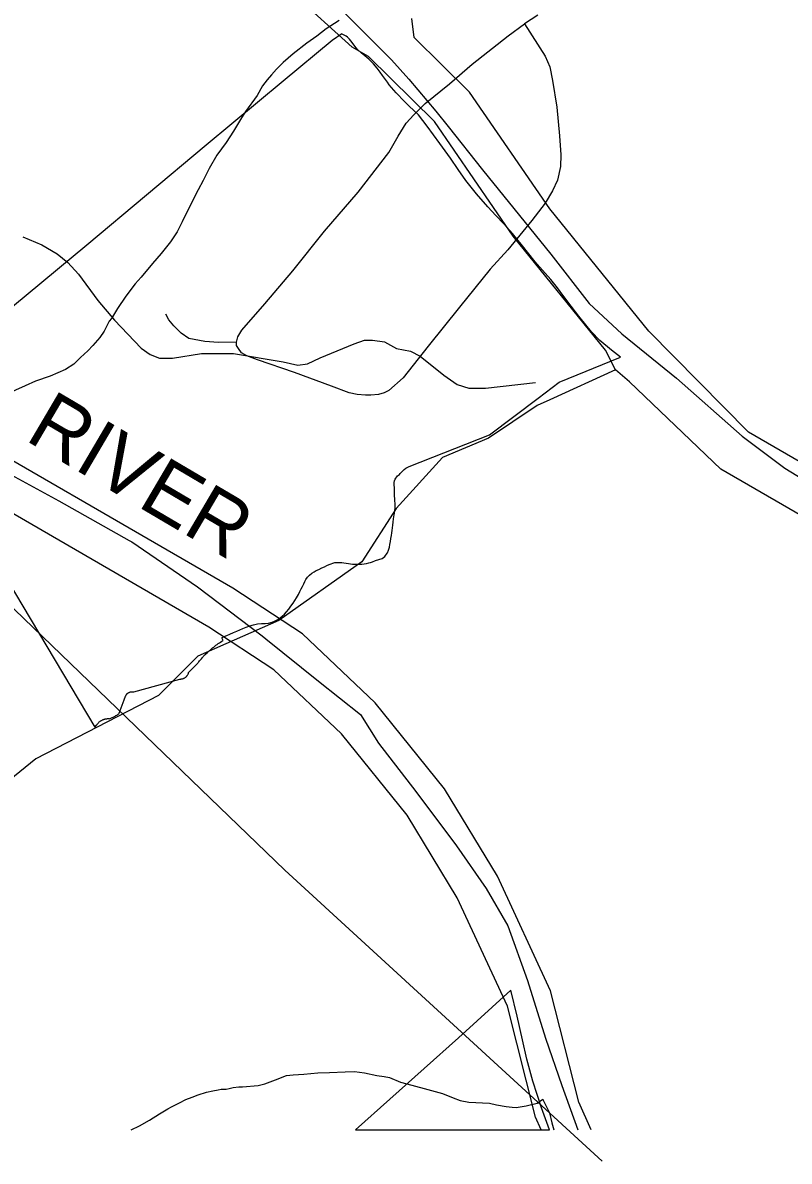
# Model space of a CAD drawing. Extents: x 2169602 to 2449496, y 721995 to 810662.
# Drawn here: x 2411933 to 2414687, y 758895 to 762982 of the extents above; entities that cross this region are included whole.
import ezdxf

# ---------------------------------------------------------------- set-up
doc = ezdxf.new("R2010")
doc.units = 0
doc.layers.add('Default', color=7, linetype='Continuous')

msp = doc.modelspace()

# ---------------------------------------------------------------- linework, layer by layer
at = {"layer": 'Default'}
msp.add_line((2413127.9, 759007.9), (2413824.7, 759007.9), dxfattribs=at)
msp.add_line((2413127.9, 759007.9), (2413824.7, 759007.9), dxfattribs=at)
for points in [[(2414014.7, 758895), (2412874.9, 759940.3), (2410227.4, 762488.5), (2408794.3, 763834), (2408699.9, 763929.3), (2408099, 764461.7), (2407680.9, 764869.3), (2405090.1, 767305.6), (2402589.6, 769680.7), (2398089.9, 773972.5)], [(2413175.2, 762860.5), (2413116.5, 762894.6), (2412904.7, 763086.8), (2412250.2, 763875), (2411774.1, 764329.2), (2411015.5, 765136.7), (2410672.1, 765658.1), (2410556.7, 765840.5), (2410408.4, 766296.1), (2410380.1, 766578.6), (2410442.7, 767502.7), (2410458.2, 767607.1), (2410445.4, 768358.4)], [(2412732.3, 763374.9), (2413257.1, 762849.3), (2413320.4, 762780.2), (2413417, 762664.9), (2413461.3, 762609.4), (2413584.9, 762454), (2413830.2, 762150.9), (2413967.8, 761973.8), (2414085.7, 761865.8), (2414281.7, 761706.6), (2414517.3, 761498.2), (2414670.7, 761383), (2414800.7, 761303.8)], [(2413069.1, 762990.7), (2413023.4, 762960.7), (2412989.5, 762934.1), (2412953.9, 762908.3), (2412904, 762870), (2412868.2, 762839.7), (2412844.6, 762815.7), (2412826.3, 762795.3), (2412810.5, 762777.5), (2412794.5, 762755.2), (2412774.9, 762721.2), (2412733.2, 762663), (2412715.4, 762634.8), (2412689.8, 762592.9), (2412663.9, 762552.6), (2412630.3, 762506.6), (2412602.2, 762458.5), (2412580.9, 762416.3), (2412562.8, 762382.1), (2412534.9, 762327.9), (2412505.4, 762267.9), (2412487.6, 762231.7), (2412463.6, 762195.5), (2412430.4, 762153.5), (2412398.4, 762117.3), (2412358.4, 762069), (2412337.1, 762044.7), (2412302.8, 762000.8), (2412273.5, 761956.6), (2412251.8, 761920.5), (2412243.6, 761910.3), (2412225.7, 761874.5), (2412209.7, 761852.2)], [(2413783.8, 763009.2), (2413735.5, 762978), (2413735.5, 762978), (2413809.5, 762862), (2413826.2, 762823.8), (2413836.4, 762774.8), (2413851.2, 762679), (2413861.7, 762576.2), (2413865.6, 762508.4), (2413865.2, 762466.4), (2413853.5, 762417.3), (2413836.4, 762378.4), (2413809.9, 762334.8), (2413761.2, 762271.7), (2413675.6, 762167.3), (2413612.1, 762098), (2413501.9, 761961), (2413389.4, 761820.8), (2413299.4, 761707.9), (2413248.4, 761661.9), (2413231.3, 761653.4), (2413211, 761647.1), (2413183.8, 761644.8), (2413164.3, 761644.8), (2413133.9, 761647.1), (2413105.1, 761654.1), (2413042, 761677.5), (2412908.5, 761726.6), (2412776.5, 761772.5), (2412737.5, 761785.8), (2412718.9, 761797.4), (2412707.9, 761813), (2412700.9, 761823.9), (2412700.9, 761835.6)], [(2412700.9, 761835.6), (2412705.6, 761855.1), (2412720.4, 761878.4), (2412803, 761973.4), (2412903, 762091.8), (2413016.3, 762233.5), (2413137.4, 762373.7), (2413247.6, 762516.2), (2413281.5, 762574.6), (2413310.3, 762622.1), (2413337.6, 762651.7), (2413378.1, 762692.2), (2413465.7, 762762.3), (2413547.4, 762833.2), (2413677.1, 762935.2), (2413735.5, 762978)], [(2414182.4, 761875), (2413825.9, 762313.8), (2413538.3, 762733.5), (2413339.2, 762929.3), (2413331.2, 762997.4)], [(2413255.5, 761131.1), (2413257, 761141), (2413258.5, 761150.4), (2413260, 761159.5), (2413261.5, 761169.1), (2413262.7, 761178.9), (2413264, 761189.4), (2413265.2, 761201.1), (2413267.2, 761215.9), (2413269, 761228.9), (2413270.2, 761241.9), (2413270.5, 761256.7), (2413270, 761265.9), (2413269, 761274.2), (2413268.2, 761282.1), (2413268, 761289.9), (2413268.2, 761296.1), (2413268.5, 761302.5), (2413268.7, 761308.9), (2413268.5, 761315.5), (2413267.7, 761321.1), (2413267, 761326.6), (2413267, 761332.1), (2413268.5, 761338.2), (2413271, 761343.5), (2413273.5, 761347.8), (2413276.5, 761351.6), (2413279.7, 761355.1), (2413282.7, 761358), (2413286, 761360.9), (2413289.2, 761363.9), (2413292.5, 761367.1), (2413296, 761371.1), (2413299.2, 761375), (2413303.2, 761378.9), (2413308.5, 761382.7), (2413316.5, 761387.2), (2413320.5, 761389.1), (2413610.2, 761503), (2413784.2, 761634), (2413860.5, 761691.4), (2414080.2, 761781.9), (2414048.2, 761806.2), (2414006, 761841.7), (2413975.7, 761873), (2413956, 761897.7), (2413930.7, 761929.2), (2413903, 761965), (2413877, 761999.8), (2413854.2, 762030.6), (2413829.7, 762060.9), (2413810, 762083.4), (2413790.2, 762105.2), (2413773.7, 762123.7), (2413750.7, 762152.4), (2413723.7, 762187.2), (2413692.2, 762225.7), (2413660.7, 762260.7), (2413632, 762290.7), (2413603.2, 762321.3), (2413562.7, 762368.3), (2413524.7, 762416.3), (2413497, 762455.2), (2413469.2, 762496.4), (2413431.7, 762549.1), (2413385.7, 762611.2), (2413355, 762651.2), (2413320.5, 762682.5), (2413304, 762699.6), (2413274.2, 762731.1), (2413249.5, 762759.5), (2413242.7, 762768.7), (2413232, 762783.3), (2413225.7, 762793.2), (2413217.2, 762805.2), (2413206.5, 762819.2), (2413192.5, 762834.9), (2413175.7, 762851.1), (2413161.5, 762862.9), (2413148.5, 762873.6), (2413136, 762886.1), (2413126.2, 762898.3), (2413116.5, 762911.2), (2413107.2, 762922.9), (2413099, 762930.9), (2413094.2, 762933.9), (2413088, 762937.2), (2413080.7, 762941.6), (2413079, 762942.9), (2413044.2, 762918.5), (2412868.2, 762772.1), (2412591.7, 762542.9), (2412162.5, 762183.8), (2411627.5, 761740.6)], [(2413255.5, 761131.1), (2413257, 761141), (2413258.5, 761150.4), (2413260, 761159.5), (2413261.5, 761169.1), (2413262.7, 761178.9), (2413264, 761189.4), (2413265.2, 761201.1), (2413267.2, 761215.9), (2413269, 761228.9), (2413270.2, 761241.9), (2413270.5, 761256.7), (2413270, 761265.9), (2413269, 761274.2), (2413268.2, 761282.1), (2413268, 761289.9), (2413268.2, 761296.1), (2413268.5, 761302.5), (2413268.7, 761308.9), (2413268.5, 761315.5), (2413267.7, 761321.1), (2413267, 761326.6), (2413267, 761332.1), (2413268.5, 761338.2), (2413271, 761343.5), (2413273.5, 761347.8), (2413276.5, 761351.6), (2413279.7, 761355.1), (2413282.7, 761358), (2413286, 761360.9), (2413289.2, 761363.9), (2413292.5, 761367.1), (2413296, 761371.1), (2413299.2, 761375), (2413303.2, 761378.9), (2413308.5, 761382.7), (2413316.5, 761387.2), (2413320.5, 761389.1), (2413610.2, 761503), (2413784.2, 761634), (2413860.5, 761691.4), (2414080.2, 761781.9), (2414048.2, 761806.2), (2414006, 761841.7), (2413975.7, 761873), (2413956, 761897.7), (2413930.7, 761929.2), (2413903, 761965), (2413877, 761999.8), (2413854.2, 762030.6), (2413829.7, 762060.9), (2413810, 762083.4), (2413790.2, 762105.2), (2413773.7, 762123.7), (2413750.7, 762152.4), (2413723.7, 762187.2), (2413692.2, 762225.7), (2413660.7, 762260.7), (2413632, 762290.7), (2413603.2, 762321.3), (2413562.7, 762368.3), (2413524.7, 762416.3), (2413497, 762455.2), (2413469.2, 762496.4), (2413431.7, 762549.1), (2413385.7, 762611.2), (2413355, 762651.2), (2413320.5, 762682.5), (2413304, 762699.6), (2413274.2, 762731.1), (2413249.5, 762759.5), (2413242.7, 762768.7), (2413232, 762783.3), (2413225.7, 762793.2), (2413217.2, 762805.2), (2413206.5, 762819.2), (2413192.5, 762834.9), (2413175.7, 762851.1), (2413161.5, 762862.9), (2413148.5, 762873.6), (2413136, 762886.1), (2413126.2, 762898.3), (2413116.5, 762911.2), (2413107.2, 762922.9), (2413099, 762930.9), (2413094.2, 762933.9), (2413088, 762937.2), (2413080.7, 762941.6), (2413079, 762942.9), (2413044.2, 762918.5), (2412868.2, 762772.1), (2412591.7, 762542.9), (2412162.5, 762183.8), (2411627.5, 761740.6)], [(2414061.8, 761736.3), (2414026.1, 761807.2), (2413694.4, 762215.6), (2413412, 762627.7), (2413175.2, 762860.5)], [(2411932.7, 762214.1), (2412001.1, 762185), (2412055.8, 762152.5), (2412095.2, 762121.8), (2412132.8, 762079), (2412202.1, 761984.9), (2412261.9, 761914.8), (2412357.7, 761813.9), (2412390.2, 761791.6), (2412424.4, 761778), (2412470.6, 761778), (2412574.9, 761795.1), (2412690.4, 761795.1), (2412868.3, 761764.3), (2412921.3, 761752.3), (2412955.5, 761757.4), (2413001.7, 761779.7), (2413123.2, 761829.3), (2413160.8, 761843), (2413189.9, 761843), (2413232.6, 761836.1), (2413275.4, 761812.2), (2413325.8, 761803.6), (2413360.1, 761784.8), (2413445.6, 761716.4), (2413493.5, 761683.9), (2413535.4, 761670.2), (2413595.3, 761670.2), (2413774.9, 761690.7)], [(2413974.9, 759007.9), (2413931.1, 759106.8), (2413829, 759506.4), (2413639, 759918.1), (2413448.5, 760232.4), (2413198.6, 760541.1), (2412937.4, 760787.8), (2412687.4, 760952.2), (2411523.9, 761625.1), (2411166.5, 761987.8)], [(2412700.9, 761835.6), (2412636.3, 761834.8), (2412586.5, 761837.9), (2412529.6, 761848.8), (2412502.4, 761868.3), (2412475.9, 761894), (2412457.2, 761915.8), (2412447.1, 761936.1)], [(2416990.7, 758895), (2416946.9, 758993.9), (2416844.8, 759393.6), (2416654.8, 759805.3), (2416464.4, 760119.6), (2416214.4, 760428.3), (2415953.2, 760675), (2415703.2, 760839.4), (2414539.7, 761512.3), (2414182.4, 761875)], [(2413795.5, 759007.9), (2413775.5, 759052.8), (2413673.8, 759451.3), (2413493.9, 759841), (2413314, 760137.8), (2413078, 760429.4), (2412835.2, 760658.7), (2412601.2, 760812.6), (2411424.7, 761492.9), (2411096.9, 761806.1), (2411046, 761849.1)], [(2412209.7, 761852.2), (2412184.3, 761824), (2412166.5, 761804), (2412140.4, 761780), (2412116.8, 761755.9), (2412086.5, 761737.8), (2412031.1, 761713.3), (2411978.6, 761694.9), (2411941.1, 761678.6), (2411907.1, 761662.7), (2411867.5, 761644.4), (2411845.4, 761634.3), (2411825.7, 761618.2), (2411805.4, 761606.3), (2411797.6, 761598.1), (2411783.8, 761584), (2411768.1, 761567.7), (2411740, 761537.9), (2411735.9, 761533.7)], [(2414061.8, 761736.3), (2413826.7, 761629)], [(2416811.3, 758895), (2416791.3, 758940), (2416689.6, 759338.4), (2416509.7, 759728.1), (2416329.8, 760025), (2416093.8, 760316.6), (2415851, 760545.9), (2415617, 760699.7), (2414440.6, 761380.1), (2414112.7, 761693.3), (2414061.8, 761736.3)], [(2413826.7, 761629), (2413781.3, 761608.3), (2413606.2, 761490.5), (2413440.3, 761421.6), (2413274.2, 761238.1), (2413151.1, 761047.1), (2412852.2, 760836.6), (2412561.2, 760708), (2412420.1, 760566.6), (2411980.3, 760339.4), (2411864.2, 760246.6), (2411665.1, 760155.6), (2411522.1, 760036.4)], [(2411557.5, 761517.7), (2412192, 760452.9), (2412198.7, 760461.4), (2412199.7, 760463.1)], [(2411557.5, 761517.7), (2412192, 760452.9), (2412198.7, 760461.4), (2412199.7, 760463.1)], [(2411784.9, 761416.7), (2412062.5, 761265.5), (2412315.3, 761123.8), (2412324.4, 761118.8), (2412560.4, 760957.6), (2412792.9, 760781.6), (2412806.6, 760770.5), (2412994.9, 760618.5), (2413145.6, 760498.8), (2413211.2, 760395.6), (2413345.1, 760222.5), (2413490.7, 760026.9), (2413597.3, 759874.5), (2413675.9, 759740.5), (2413746.4, 759544.2), (2413810.4, 759336.6), (2413869.4, 759167.1), (2413927.6, 759007.9)], [(2413182.7, 761044.9), (2413189, 761047.2), (2413200.5, 761051.9), (2413212.2, 761055), (2413223.7, 761059.4), (2413233.7, 761066.6), (2413242, 761077.9), (2413242.7, 761079.6), (2413247.2, 761089.1), (2413250.2, 761099.1), (2413252, 761109), (2413253.7, 761120.3), (2413255.5, 761131.1)], [(2413182.7, 761044.9), (2413189, 761047.2), (2413200.5, 761051.9), (2413212.2, 761055), (2413223.7, 761059.4), (2413233.7, 761066.6), (2413242, 761077.9), (2413242.7, 761079.6), (2413247.2, 761089.1), (2413250.2, 761099.1), (2413252, 761109), (2413253.7, 761120.3), (2413255.5, 761131.1)], [(2412528.2, 760647.6), (2412528.7, 760649.2), (2412529.2, 760650.7), (2412561.7, 760683.5), (2412563, 760685.1), (2412565, 760687.5), (2412568.2, 760691.4), (2412571.5, 760695.4), (2412574.7, 760699.2), (2412578.2, 760703), (2412579.7, 760704.9), (2412581.5, 760706.7), (2412585, 760710.4), (2412587, 760712.4), (2412588.7, 760714.1), (2412592.2, 760717.6), (2412596, 760721.2), (2412599.7, 760724.6), (2412603.5, 760728.1), (2412607.2, 760731.4), (2412608.2, 760732.2), (2412611, 760734.7), (2412615, 760737.9), (2412619, 760741.1), (2412623, 760744.2), (2412627, 760747.2), (2412629, 760748.7), (2412631.2, 760750.2), (2412632.5, 760751.2), (2412635.2, 760753.2), (2412639.5, 760756.1), (2412643.7, 760758.9), (2412648, 760761.6), (2412650.2, 760762.9), (2412652.5, 760764.2), (2412648.2, 760773.7), (2412656.5, 760778.4), (2412666.2, 760782.9), (2412677.2, 760787.6), (2412690.2, 760793.1), (2412702, 760798.1), (2412713, 760802.9), (2412723.7, 760807.6), (2412735.5, 760812.6), (2412748, 760817.2), (2412761.5, 760821.2), (2412776.5, 760824.3), (2412790.7, 760825.6), (2412803.2, 760825.8), (2412815.7, 760826.7), (2412829, 760830.3), (2412839.5, 760834.9), (2412849, 760839.9), (2412857.2, 760845.5), (2412865, 760851.5), (2412873, 760858.9), (2412880.7, 760867.1), (2412888.2, 760876.6), (2412896.2, 760887.5), (2412904, 760898.6), (2412910.5, 760908.2), (2412916.5, 760918), (2412923, 760929.5), (2412928.5, 760940.1), (2412933.5, 760949.8), (2412938, 760958.9), (2412942.2, 760967.9), (2412945.7, 760975.9), (2412950, 760983.9), (2412955.5, 760991.7), (2412963.2, 760999.5), (2412971.7, 761006.2), (2412979.5, 761011.2), (2412987.5, 761015.5), (2412997, 761019.9), (2413007.2, 761024.9), (2413016.7, 761029.4), (2413025.5, 761033.6), (2413034.2, 761037.5), (2413040.5, 761040.1), (2413047, 761042.2), (2413054, 761043.9), (2413062, 761044.7), (2413068.5, 761044.8), (2413074, 761044.6), (2413079.5, 761043.9), (2413086, 761043.1), (2413095, 761041.9), (2413103.2, 761040.7), (2413110.7, 761039.6), (2413117.7, 761038.7), (2413122.7, 761038.2), (2413127.7, 761037.9), (2413133.7, 761037.9), (2413140.5, 761038.3), (2413150.7, 761039), (2413159.2, 761039.6), (2413167.2, 761040.6), (2413176, 761042.7), (2413182.7, 761044.9)], [(2412528.2, 760647.6), (2412528.7, 760649.2), (2412529.2, 760650.7), (2412561.7, 760683.5), (2412563, 760685.1), (2412565, 760687.5), (2412568.2, 760691.4), (2412571.5, 760695.4), (2412574.7, 760699.2), (2412578.2, 760703), (2412579.7, 760704.9), (2412581.5, 760706.7), (2412585, 760710.4), (2412587, 760712.4), (2412588.7, 760714.1), (2412592.2, 760717.6), (2412596, 760721.2), (2412599.7, 760724.6), (2412603.5, 760728.1), (2412607.2, 760731.4), (2412608.2, 760732.2), (2412611, 760734.7), (2412615, 760737.9), (2412619, 760741.1), (2412623, 760744.2), (2412627, 760747.2), (2412629, 760748.7), (2412631.2, 760750.2), (2412632.5, 760751.2), (2412635.2, 760753.2), (2412639.5, 760756.1), (2412643.7, 760758.9), (2412648, 760761.6), (2412650.2, 760762.9), (2412652.5, 760764.2), (2412648.2, 760773.7), (2412656.5, 760778.4), (2412666.2, 760782.9), (2412677.2, 760787.6), (2412690.2, 760793.1), (2412702, 760798.1), (2412713, 760802.9), (2412723.7, 760807.6), (2412735.5, 760812.6), (2412748, 760817.2), (2412761.5, 760821.2), (2412776.5, 760824.3), (2412790.7, 760825.6), (2412803.2, 760825.8), (2412815.7, 760826.7), (2412829, 760830.3), (2412839.5, 760834.9), (2412849, 760839.9), (2412857.2, 760845.5), (2412865, 760851.5), (2412873, 760858.9), (2412880.7, 760867.1), (2412888.2, 760876.6), (2412896.2, 760887.5), (2412904, 760898.6), (2412910.5, 760908.2), (2412916.5, 760918), (2412923, 760929.5), (2412928.5, 760940.1), (2412933.5, 760949.8), (2412938, 760958.9), (2412942.2, 760967.9), (2412945.7, 760975.9), (2412950, 760983.9), (2412955.5, 760991.7), (2412963.2, 760999.5), (2412971.7, 761006.2), (2412979.5, 761011.2), (2412987.5, 761015.5), (2412997, 761019.9), (2413007.2, 761024.9), (2413016.7, 761029.4), (2413025.5, 761033.6), (2413034.2, 761037.5), (2413040.5, 761040.1), (2413047, 761042.2), (2413054, 761043.9), (2413062, 761044.7), (2413068.5, 761044.8), (2413074, 761044.6), (2413079.5, 761043.9), (2413086, 761043.1), (2413095, 761041.9), (2413103.2, 761040.7), (2413110.7, 761039.6), (2413117.7, 761038.7), (2413122.7, 761038.2), (2413127.7, 761037.9), (2413133.7, 761037.9), (2413140.5, 761038.3), (2413150.7, 761039), (2413159.2, 761039.6), (2413167.2, 761040.6), (2413176, 761042.7), (2413182.7, 761044.9)], [(2412199.7, 760463.1), (2412201, 760464.7), (2412202.2, 760466.2), (2412203.5, 760467.8), (2412205, 760469.2), (2412206.2, 760470.7), (2412207.7, 760472), (2412209.5, 760473.3), (2412211, 760474.5), (2412212.7, 760475.7), (2412214.2, 760476.7), (2412216, 760477.7), (2412218, 760478.7), (2412219.7, 760479.6), (2412221.5, 760480.4), (2412223.5, 760481.1), (2412225.2, 760481.7), (2412227.2, 760482.2), (2412229.2, 760482.7), (2412231.2, 760483.1), (2412233.2, 760483.5), (2412235.2, 760483.7), (2412237.2, 760483.9), (2412239.2, 760483.9), (2412241.2, 760483.9), (2412243.2, 760483.8), (2412246, 760484.7), (2412249, 760485.7), (2412251.7, 760486.8), (2412254.5, 760488), (2412257.2, 760489.2), (2412259.7, 760490.5), (2412262.5, 760491.9), (2412265.2, 760493.3), (2412267.7, 760494.9), (2412270.2, 760496.4), (2412272.7, 760498.1), (2412275.2, 760499.9), (2412277.5, 760501.7), (2412279.7, 760503.6), (2412297.2, 760551.4), (2412302, 760564.2), (2412302.2, 760564.9), (2412302.5, 760565.7), (2412303.2, 760566.7), (2412303.7, 760568), (2412304.5, 760569.2), (2412305, 760569.9), (2412305.5, 760570.4), (2412306.2, 760571.5), (2412307.2, 760572.6), (2412308.2, 760573.6), (2412309.2, 760574.5), (2412310.5, 760575.4), (2412311.7, 760576.2), (2412312.7, 760576.9), (2412314, 760577.6), (2412314.7, 760577.9), (2412315.5, 760578.2), (2412316.7, 760578.7), (2412318, 760579.2), (2412319.5, 760579.6), (2412320.7, 760579.9), (2412322.2, 760580.2), (2412323.7, 760580.3), (2412325, 760580.4), (2412326, 760580.4), (2412326.7, 760580.4), (2412328, 760580.2), (2412329.2, 760580.1), (2412331, 760579.7), (2412332, 760579.6), (2412497.5, 760626.2), (2412499, 760626.2), (2412500.5, 760626.2), (2412502.2, 760626.4), (2412503.7, 760626.7), (2412505.5, 760627.1), (2412507, 760627.4), (2412508.5, 760627.9), (2412510, 760628.5), (2412511.5, 760629.1), (2412513, 760629.8), (2412514.7, 760630.9), (2412515.7, 760631.4), (2412517, 760632.4), (2412518.2, 760633.4), (2412519.5, 760634.4), (2412520.7, 760635.5), (2412521.7, 760636.7), (2412522.7, 760637.9), (2412523.7, 760639.1), (2412524.7, 760640.5), (2412525.5, 760641.8), (2412526, 760642.4), (2412526.5, 760643.2), (2412526.7, 760643.9), (2412527, 760644.7), (2412527.7, 760646.1), (2412528.2, 760647.6)], [(2412199.7, 760463.1), (2412201, 760464.7), (2412202.2, 760466.2), (2412203.5, 760467.8), (2412205, 760469.2), (2412206.2, 760470.7), (2412207.7, 760472), (2412209.5, 760473.3), (2412211, 760474.5), (2412212.7, 760475.7), (2412214.2, 760476.7), (2412216, 760477.7), (2412218, 760478.7), (2412219.7, 760479.6), (2412221.5, 760480.4), (2412223.5, 760481.1), (2412225.2, 760481.7), (2412227.2, 760482.2), (2412229.2, 760482.7), (2412231.2, 760483.1), (2412233.2, 760483.5), (2412235.2, 760483.7), (2412237.2, 760483.9), (2412239.2, 760483.9), (2412241.2, 760483.9), (2412243.2, 760483.8), (2412246, 760484.7), (2412249, 760485.7), (2412251.7, 760486.8), (2412254.5, 760488), (2412257.2, 760489.2), (2412259.7, 760490.5), (2412262.5, 760491.9), (2412265.2, 760493.3), (2412267.7, 760494.9), (2412270.2, 760496.4), (2412272.7, 760498.1), (2412275.2, 760499.9), (2412277.5, 760501.7), (2412279.7, 760503.6), (2412297.2, 760551.4), (2412302, 760564.2), (2412302.2, 760564.9), (2412302.5, 760565.7), (2412303.2, 760566.7), (2412303.7, 760568), (2412304.5, 760569.2), (2412305, 760569.9), (2412305.5, 760570.4), (2412306.2, 760571.5), (2412307.2, 760572.6), (2412308.2, 760573.6), (2412309.2, 760574.5), (2412310.5, 760575.4), (2412311.7, 760576.2), (2412312.7, 760576.9), (2412314, 760577.6), (2412314.7, 760577.9), (2412315.5, 760578.2), (2412316.7, 760578.7), (2412318, 760579.2), (2412319.5, 760579.6), (2412320.7, 760579.9), (2412322.2, 760580.2), (2412323.7, 760580.3), (2412325, 760580.4), (2412326, 760580.4), (2412326.7, 760580.4), (2412328, 760580.2), (2412329.2, 760580.1), (2412331, 760579.7), (2412332, 760579.6), (2412497.5, 760626.2), (2412499, 760626.2), (2412500.5, 760626.2), (2412502.2, 760626.4), (2412503.7, 760626.7), (2412505.5, 760627.1), (2412507, 760627.4), (2412508.5, 760627.9), (2412510, 760628.5), (2412511.5, 760629.1), (2412513, 760629.8), (2412514.7, 760630.9), (2412515.7, 760631.4), (2412517, 760632.4), (2412518.2, 760633.4), (2412519.5, 760634.4), (2412520.7, 760635.5), (2412521.7, 760636.7), (2412522.7, 760637.9), (2412523.7, 760639.1), (2412524.7, 760640.5), (2412525.5, 760641.8), (2412526, 760642.4), (2412526.5, 760643.2), (2412526.7, 760643.9), (2412527, 760644.7), (2412527.7, 760646.1), (2412528.2, 760647.6)], [(2413824.7, 759007.9), (2413796.7, 759087.3), (2413765.7, 759182.1), (2413743.9, 759261.4), (2413728.4, 759331.1), (2413709.4, 759416.1), (2413686.9, 759509.6), (2413497.7, 759338.2), (2413127.9, 759007.9)], [(2413824.7, 759007.9), (2413796.7, 759087.3), (2413765.7, 759182.1), (2413743.9, 759261.4), (2413728.4, 759331.1), (2413709.4, 759416.1), (2413686.9, 759509.6), (2413497.7, 759338.2), (2413127.9, 759007.9)], [(2412322.2, 759007.9), (2412351.6, 759022.3), (2412387.7, 759042.4), (2412423.8, 759064.6), (2412453.5, 759082.8), (2412467.3, 759090.9), (2412495.6, 759104.9), (2412519.2, 759117.1), (2412541.3, 759125.1), (2412563, 759133.2), (2412593.2, 759143.2), (2412615.3, 759147.6), (2412635, 759151.5), (2412645.3, 759153.6), (2412663.1, 759153.8), (2412674.8, 759156), (2412689.1, 759159.9), (2412709, 759162.2), (2412722.6, 759162.2), (2412778.8, 759166.7), (2412802.5, 759172.8), (2412840.7, 759186.9), (2412880.9, 759203.2), (2412904.5, 759205.3), (2412942.6, 759207.2), (2412992.8, 759211.8), (2413034.7, 759214), (2413090.8, 759216.1), (2413124.9, 759216.6), (2413160.8, 759212.8), (2413204.6, 759202.9), (2413230.7, 759198.9), (2413250.6, 759195.1), (2413290.4, 759179.4), (2413330.5, 759167.7), (2413388.6, 759152), (2413440.9, 759138.4), (2413479, 759122.5), (2413504.8, 759112.5), (2413535, 759106.7), (2413609.2, 759103.2), (2413635.1, 759097.3), (2413669.3, 759091.7), (2413691, 759089.6), (2413705.2, 759087.9), (2413741.1, 759093.8), (2413781, 759104), (2413800.7, 759118.1)], [(2413800.7, 759118.1), (2413802.8, 759114.5), (2413825.3, 759068.5), (2413833.3, 759032.4), (2413840.3, 759007.9)]]:
    msp.add_lwpolyline(points, dxfattribs=at)

# ---------------------------------------------------------------- texts
msp.add_text('RIVER', height=210, rotation=329.5138, dxfattribs=at).set_placement((2411936.1, 761486.3))

doc.saveas('drawing.dxf')
